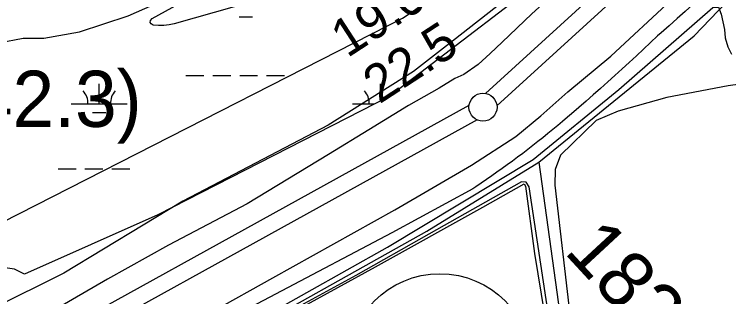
# Model space of a CAD drawing. Extents: x 3477039 to 3515015, y 546746 to 572297.
# Drawn here: x 3508141 to 3509416, y 556455 to 556958 of the extents above; entities that cross this region are included whole.
import ezdxf

# ---------------------------------------------------------------- set-up
doc = ezdxf.new("R2010")
doc.units = 0
for name, color, linetype in [('V-CHAN-NAID', 7, 'Continuous'), ('V-DTCH-CNTR', 7, 'Continuous'), ('V-LEVE-TOET', 7, 'Continuous'), ('V-RIVR-RANG', 7, 'Continuous'), ('V-ROAD-CNTR', 7, 'Continuous'), ('V-ROAD-IDEN', 7, 'Continuous'), ('V-SITE-VEGE', 7, 'Continuous'), ('V-SURV-IDEN', 7, 'Continuous'), ('V-SURV-LINE', 7, 'Continuous'), ('V-TOPO-MINR', 7, 'Continuous'), ('V-TOPO-SHOR', 7, 'Continuous'), ('V-WETL-SWMP', 7, 'Continuous')]:
    doc.layers.add(name, color=color, linetype=linetype)

msp = doc.modelspace()

# ---------------------------------------------------------------- linework, layer by layer
at = {"layer": 'V-DTCH-CNTR'}
msp.add_lwpolyline([(3508584, 556398.1), (3508785.3, 556508.5), (3508977.2, 556614.6), (3509050.5, 556656.2), (3509052.9, 556652), (3509069, 556532.2), (3509099.1, 556350.8)], dxfattribs=at)
at = {"layer": 'V-LEVE-TOET'}
for points in [[(3509447.8, 557296.9), (3509282.5, 557156.8), (3509064.4, 556959), (3509011.6, 556908.7), (3508990.1, 556888.1), (3508968.5, 556868.8), (3508942.9, 556851), (3508926.9, 556843.5), (3508899.2, 556826.4), (3508844.4, 556795.6), (3508773.7, 556752.5), (3508701.6, 556708.7), (3508556.7, 556620.3), (3508416.1, 556547.2), (3508307.2, 556486.3), (3508182.5, 556413.8)], [(3507439.4, 555846.5), (3507582.8, 555925.2), (3507775.8, 556036), (3507964, 556138.4), (3508173.5, 556251.9), (3508389.5, 556370.2), (3508602.1, 556489), (3508820.2, 556610.1), (3508956.5, 556689.4), (3509035.6, 556740.4), (3509080.2, 556777.2), (3509128.6, 556819.8), (3509205.4, 556883.6), (3509312.9, 556984.1), (3509455, 557112.3), (3509507.1, 557153.3)]]:
    msp.add_lwpolyline(points, dxfattribs=at)
at = {"layer": 'V-ROAD-CNTR'}
for points in [[(3509560, 557175.4), (3509546.5, 557161.7), (3509533, 557148.1), (3509519.5, 557134.5), (3509505.8, 557121), (3509492.2, 557107.5), (3509478.4, 557094.1), (3509464.7, 557080.8), (3509450.8, 557067.5), (3509436.9, 557054.2), (3509423, 557041.1), (3509409, 557028), (3509394.9, 557014.9), (3509380.8, 557001.9), (3509366.6, 556989), (3509352.4, 556976.1), (3509338.1, 556963.3), (3509323.8, 556950.5), (3509309.4, 556937.8), (3509295, 556925.2), (3509288.7, 556919.7)], [(3509560, 557175.4), (3509546.5, 557161.7), (3509533, 557148.1), (3509519.5, 557134.5), (3509505.8, 557121), (3509492.2, 557107.5), (3509478.4, 557094.1), (3509464.7, 557080.8), (3509450.8, 557067.5), (3509436.9, 557054.2), (3509423, 557041.1), (3509409, 557028), (3509394.9, 557014.9), (3509380.8, 557001.9), (3509366.6, 556989), (3509352.4, 556976.1), (3509338.1, 556963.3), (3509323.8, 556950.5), (3509309.4, 556937.8), (3509295, 556925.2), (3509288.7, 556919.7)], [(3509288.7, 556919.7), (3509276.2, 556907.8), (3509263.6, 556895.9), (3509251, 556884.1), (3509238.3, 556872.4), (3509225.6, 556860.8), (3509212.8, 556849.1), (3509199.9, 556837.6), (3509187, 556826.1), (3509174.1, 556814.7), (3509161.1, 556803.3), (3509148, 556792), (3509134.9, 556780.8), (3509127.9, 556774.8)], [(3509288.7, 556919.7), (3509276.2, 556907.8), (3509263.6, 556895.9), (3509251, 556884.1), (3509238.3, 556872.4), (3509225.6, 556860.8), (3509212.8, 556849.1), (3509199.9, 556837.6), (3509187, 556826.1), (3509174.1, 556814.7), (3509161.1, 556803.3), (3509148, 556792), (3509134.9, 556780.8), (3509127.9, 556774.8)], [(3509127.9, 556774.8), (3509119.3, 556767.4), (3509110.6, 556760.1), (3509101.8, 556752.8), (3509093, 556745.6), (3509084.1, 556738.4), (3509075.2, 556731.3), (3509066.2, 556724.3), (3509057.2, 556717.3), (3509048.2, 556710.4), (3509039, 556703.6), (3509029.9, 556696.8), (3509020.7, 556690.1), (3509011.4, 556683.4), (3509002.1, 556676.8), (3508992.8, 556670.3), (3508983.4, 556663.9), (3508973.9, 556657.5), (3508964.5, 556651.1), (3508958.9, 556647.5)], [(3509127.9, 556774.8), (3509119.3, 556767.4), (3509110.6, 556760.1), (3509101.8, 556752.8), (3509093, 556745.6), (3509084.1, 556738.4), (3509075.2, 556731.3), (3509066.2, 556724.3), (3509057.2, 556717.3), (3509048.2, 556710.4), (3509039, 556703.6), (3509029.9, 556696.8), (3509020.7, 556690.1), (3509011.4, 556683.4), (3509002.1, 556676.8), (3508992.8, 556670.3), (3508983.4, 556663.9), (3508973.9, 556657.5), (3508964.5, 556651.1), (3508958.9, 556647.5)], [(3508958.9, 556647.5), (3508814.5, 556568.9)], [(3508958.9, 556647.5), (3508814.5, 556568.9)], [(3508814.5, 556568.9), (3508399.6, 556350.2), (3507696.7, 555955.9), (3506931.8, 555536.7)], [(3508814.5, 556568.9), (3508399.6, 556350.2), (3507696.7, 555955.9), (3507229.1, 555699.6)]]:
    msp.add_lwpolyline(points, dxfattribs=at)
at = {"layer": 'V-ROAD-IDEN'}
msp.add_circle((3508900.3, 556331), 165, dxfattribs=at)
msp.add_circle((3508900.3, 556331), 165, dxfattribs=at)
at = {"layer": 'V-SITE-VEGE'}
for points in [[(3507438.7, 556516.7), (3507552.2, 556559.7), (3507632.4, 556603.3), (3507729.2, 556667.6), (3507819.2, 556742.9), (3507902.2, 556801.1), (3507974.6, 556851.1), (3508057.7, 556889), (3508112.7, 556907.6), (3508156.9, 556915.5), (3508193.7, 556915.7), (3508257.2, 556926.9), (3508344.1, 556955.5), (3508543.1, 557043.4), (3508748.2, 557176.5), (3508880.5, 557285.5), (3508985.2, 557374.3), (3509102.1, 557448.7), (3509144.9, 557474.4), (3509201.4, 557482.7), (3509281.6, 557486.4), (3509343.9, 557496.8), (3509384, 557545.7), (3509430.1, 557630.6)], [(3509477.6, 557393.2), (3509355.4, 557282.8), (3509159.6, 557097.7), (3509075.7, 557030), (3508922.9, 556910.5), (3508853.3, 556856.3), (3508701.1, 556760.8), (3508441.8, 556625.2), (3508229.7, 556496.8), (3508101.2, 556433.6)], [(3508591.1, 556422.1), (3508807, 556543.6), (3509066.8, 556699.7), (3509219.6, 556824.2), (3509387.6, 556970.3), (3509397.7, 556970.7), (3509402.2, 556958.3), (3509408.3, 556931.1), (3509409.4, 556916.4), (3509414.3, 556900.1), (3509420.4, 556887.3)], [(3509457.3, 556836.8), (3509414.7, 556830.5), (3509305, 556810.2), (3509218.2, 556785.5), (3509179.4, 556768.7), (3509115.6, 556707.1), (3509105.8, 556681.6), (3509105.6, 556653.8), (3509132.2, 556423.7)], [(3509095, 556418.5), (3509059.5, 556650.6), (3509054.6, 556659.1), (3509045.7, 556659.9), (3508880.6, 556566.8), (3508750.2, 556493.2)], [(3508750.2, 556493.2), (3508540.9, 556379.1)]]:
    msp.add_lwpolyline(points, dxfattribs=at)
at = {"layer": 'V-SURV-LINE'}
for points in [[(3508981.9, 556817.2), (3510420.1, 558126.3)], [(3510440.3, 558104.1), (3509002.1, 556795)], [(3506843.3, 555632.6), (3508952.5, 556796.2)], [(3508967, 556769.9), (3506857.8, 555606.4)]]:
    msp.add_lwpolyline(points, dxfattribs=at)
msp.add_circle((3508977.3, 556792.7), 25, dxfattribs=at)
at = {"layer": 'V-TOPO-MINR'}
for points in [[(3507790.4, 556420.3), (3508808, 556938.3), (3508821, 556944.5), (3508833.7, 556951.3), (3508845.7, 556959), (3508857.5, 556967.3), (3509812.3, 557699.6), (3509840.4, 557721.6), (3509868.3, 557743.9), (3509895.8, 557766.7), (3509923.1, 557789.8), (3509950, 557813.4), (3509976.6, 557837.2), (3510002.8, 557861.4), (3510028.8, 557885.9), (3510197.8, 558047.7)], [(3508755.6, 557035), (3508426.6, 556941.3), (3508417.3, 556939.3), (3508407.9, 556938), (3508398.5, 556937.9), (3508389, 556938.6), (3508385.4, 556941), (3508383.6, 556943.8), (3508384.3, 556947), (3508386.8, 556950.5), (3508705.6, 557126.4)]]:
    msp.add_lwpolyline(points, dxfattribs=at)
at = {"layer": 'V-TOPO-SHOR'}
msp.add_line((3509077.1, 556694.5), (3509296.2, 555115.8), dxfattribs=at)
msp.add_lwpolyline([(3508671.1, 554916.1), (3508497.1, 556359.4), (3508877.3, 556572.1), (3509077.1, 556694.5), (3509354.1, 556920), (3509495.9, 557068.3)], dxfattribs=at)
at = {"layer": 'V-WETL-SWMP'}
for p, q in [((3508542, 556953.8), (3508566, 556953.8)), ((3508447.2, 556849.2), (3508479.2, 556849.2)), ((3508495.2, 556849.2), (3508527.2, 556849.2)), ((3508543.2, 556849.2), (3508575.2, 556849.2)), ((3508591.2, 556849.2), (3508623.2, 556849.2)), ((3508292.6, 556798.5), (3508292.6, 556834.5)), ((3508794.5, 556804.2), (3508794.5, 556834.5)), ((3508242.6, 556798.5), (3508342.6, 556798.5)), ((3508744.5, 556798.5), (3508783.2, 556798.5)), ((3508280.6, 556783), (3508304.6, 556783)), ((3508219.2, 556683), (3508251.2, 556683)), ((3508267.2, 556683), (3508299.2, 556683)), ((3508315.2, 556683), (3508347.2, 556683))]:
    msp.add_line(p, q, dxfattribs=at)
msp.add_lwpolyline([(3509515.6, 557429.2), (3509145.7, 557068.1), (3508811, 556812.6), (3508397, 556601.2), (3508159.1, 556495.5), (3508141.5, 556504.3), (3508079.8, 556513.1), (3508044.6, 556566), (3508027, 556618.9), (3508000.6, 556662.9), (3507912.5, 556645.3), (3507894.9, 556636.5), (3507894.9, 556583.6), (3507930.1, 556513.1), (3507965.3, 556477.9), (3507991.8, 556442.7)], dxfattribs=at)
for centre, start, end in [((3508237.4, 556798.9), 359.2282, 40.7718), ((3508347.8, 556798.9), 139.2282, 180.7718), ((3508739.3, 556798.9), 359.2282, 40.7718), ((3508849.8, 556798.9), 139.2282, 139.6437)]:
    msp.add_arc(centre, 35.2, start, end, dxfattribs=at)

# ---------------------------------------------------------------- texts
at = {"layer": 'V-CHAN-NAID'}
msp.add_text('WEGO "141A" (142.3)', height=100, dxfattribs=at).set_placement((3507039.7, 556757.6))
at = {"layer": 'V-RIVR-RANG'}
for s, p in [('19.0', (3508735.1, 556879.5)), ('22.5', (3508792.3, 556797.4))]:
    msp.add_text(s, height=67, rotation=33.0383, dxfattribs=at).set_placement(p)
at = {"layer": 'V-SURV-IDEN'}
msp.add_text('1828+76.6', height=100, rotation=312.7635, dxfattribs=at).set_placement((3509120.3, 556534.4))

doc.saveas('drawing.dxf')
